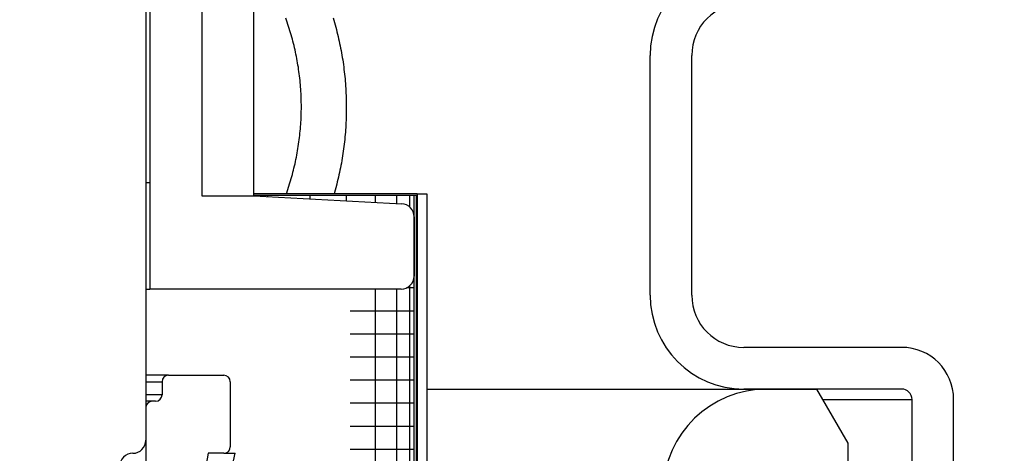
# Model space of a CAD drawing. Extents: x -169 to 6736, y -208 to 3022.
# Tile 282 of 656: x 1604.87 to 1607.23, y 973.66 to 974.7. Entities that reach past the tile are written whole.
import ezdxf

# ---------------------------------------------------------------- set-up
doc = ezdxf.new("R2010")
doc.units = 0
doc.header["$MEASUREMENT"] = 0
doc.header["$PDSIZE"] = 1
doc.layers.get('DEFPOINTS').update_dxf_attribs({"linetype": 'CONTINUOUS'})
doc.layers.add('DIM', color=3, linetype='CONTINUOUS')
doc.layers.add('SPILL-BUCKET', color=1, linetype='CONTINUOUS')
doc.styles.add('SIMPLEX', font='simplex')
doc.dimstyles.new('DIM64', dxfattribs={"dimscale": 64, "dimtxt": 0.09375, "dimasz": 0.09375, "dimexe": 0.0625, "dimexo": 0.0625, "dimgap": 0.046875, "dimtad": 1, "dimdec": 4, "dimzin": 3, "dimdsep": 46, "dimlunit": 4, "dimtxsty": 'SIMPLEX', "dimcen": 0, "dimclrd": 256, "dimclre": 256, "dimclrt": 256, "dimadec": 0, "dimazin": 0, "dimtfac": 1, "dimtdec": 4, "dimtmove": 0, "dimatfit": 3, "dimfxl": 1, "dimfrac": 2, "dimtolj": 1, "dimtzin": 0, "dimarcsym": 0})

# ---------------------------------------------------------------- blocks, each defined once
blk = doc.blocks.new('*D109')
at = {"layer": 'DEFPOINTS', "color": 0, "transparency": 16777216}
for p in [(1368.5861, 978.296), (2031.8114, 978.0147), (1368.5861, 700.5233)]:
    blk.add_point(p, dxfattribs=at)
at = {"layer": 'DIM', "lineweight": -2, "transparency": 16777216}
for p, q in [((1368.5861, 974.296), (1368.5861, 696.5233)), ((2031.8114, 974.0147), (2031.8114, 696.5233)), ((2025.8114, 700.5233), (1374.5861, 700.5233))]:
    blk.add_line(p, q, dxfattribs=at)
at = {"layer": 'DIM', "transparency": 16777216}
for points in [[(1374.5861, 701.5233), (1374.5861, 699.5233), (1368.5861, 700.5233)], [(2025.8114, 701.5233), (2025.8114, 699.5233), (2031.8114, 700.5233)]]:
    blk.add_solid(points, dxfattribs=at)
at = {"layer": 'DIM', "transparency": 16777216, "insert": (1700.1988, 708.0947), "char_height": 6, "attachment_point": 5, "style": 'SIMPLEX'}
blk.add_mtext('\\A1;55\'-3 1/4" (F.V. TANK SLAB)', dxfattribs=at)

msp = doc.modelspace()

# ---------------------------------------------------------------- linework, layer by layer
at = {"layer": 'SPILL-BUCKET', "color": 1, "linetype": 'Continuous'}
for p, q in [((1605.17854, 975.74374), (1605.17854, 974.31172)), ((1605.30346, 975.61882), (1605.30346, 974.2803)), ((1605.42837, 974.2803), (1605.42837, 975.61882)), ((1606.38022, 974.04209), (1606.38022, 974.61744)), ((1606.48016, 974.04209), (1606.48016, 974.61744)), ((1605.17603, 974.31172), (1605.16855, 974.31172)), ((1605.17854, 974.31172), (1605.17603, 974.31172)), ((1605.17854, 974.31172), (1605.17854, 974.05689)), ((1605.30346, 974.2803), (1605.42837, 974.2803)), ((1605.42837, 974.2803), (1605.78352, 974.26169)), ((1605.81311, 974.2305), (1605.81311, 974.08812)), ((1605.16855, 974.05689), (1605.17604, 974.05689)), ((1605.17604, 974.05689), (1605.17854, 974.05689)), ((1605.78188, 974.05689), (1605.17854, 974.05689)), ((1606.98419, 973.91717), (1606.60507, 973.91717)), ((1606.98419, 973.81724), (1606.60507, 973.81724)), ((1607.00917, 973.5112), (1607.00917, 973.79226)), ((1607.1091, 973.5112), (1607.1091, 973.79226))]:
    msp.add_line(p, q, dxfattribs=at)
at = {"layer": 'SPILL-BUCKET', "color": 7, "linetype": 'Continuous'}
for p, q in [((1605.16855, 974.74142), (1605.16855, 973.69439)), ((1605.82061, 974.28113), (1605.42833, 974.28113)), ((1605.82061, 974.28529), (1605.42836, 974.28529)), ((1605.46062, 974.28113), (1605.46062, 974.27858)), ((1605.56279, 974.28113), (1605.56279, 974.27323)), ((1605.64986, 974.28113), (1605.64986, 974.26869)), ((1605.7198, 974.28113), (1605.7198, 974.265)), ((1605.77095, 974.28113), (1605.77095, 974.26234)), ((1605.80214, 974.28113), (1605.80214, 974.25426)), ((1605.81261, 974.28113), (1605.81261, 972.01185)), ((1605.81811, 974.28113), (1605.81811, 972.01185)), ((1605.82061, 974.28529), (1605.84359, 974.28529)), ((1605.82061, 974.28529), (1605.82061, 972.01185)), ((1605.84359, 974.28529), (1605.84359, 972.01185)), ((1605.81998, 974.16606), (1605.81811, 974.16606)), ((1605.82061, 974.16606), (1605.81998, 974.16606)), ((1605.80818, 974.05974), (1605.79491, 974.05974)), ((1605.80214, 974.06435), (1605.80214, 972.16761)), ((1605.81261, 974.05974), (1605.80818, 974.05974)), ((1605.7198, 974.05687), (1605.7198, 972.16768)), ((1605.77095, 974.05687), (1605.77095, 972.16768)), ((1605.71384, 974.00439), (1605.65991, 974.00439)), ((1605.75659, 974.00439), (1605.71384, 974.00439)), ((1605.78757, 974.00439), (1605.75659, 974.00439)), ((1605.80633, 974.00439), (1605.78757, 974.00439)), ((1605.81261, 974.00439), (1605.80633, 974.00439)), ((1605.71384, 973.94904), (1605.65991, 973.94904)), ((1605.75659, 973.94904), (1605.71384, 973.94904)), ((1605.78757, 973.94904), (1605.75659, 973.94904)), ((1605.80633, 973.94904), (1605.78757, 973.94904)), ((1605.81261, 973.94904), (1605.80633, 973.94904)), ((1605.71384, 973.89369), (1605.65991, 973.89369)), ((1605.75659, 973.89369), (1605.71384, 973.89369)), ((1605.78757, 973.89369), (1605.75659, 973.89369)), ((1605.80633, 973.89369), (1605.78757, 973.89369)), ((1605.81261, 973.89369), (1605.80633, 973.89369)), ((1605.71384, 973.83834), (1605.65991, 973.83834)), ((1605.75659, 973.83834), (1605.71384, 973.83834)), ((1605.78757, 973.83834), (1605.75659, 973.83834)), ((1605.80633, 973.83834), (1605.78757, 973.83834)), ((1605.81261, 973.83834), (1605.80633, 973.83834)), ((1605.8437, 973.81724), (1606.66043, 973.81724)), ((1605.71384, 973.783), (1605.65991, 973.783)), ((1605.75659, 973.783), (1605.71384, 973.783)), ((1605.78757, 973.783), (1605.75659, 973.783)), ((1605.80633, 973.783), (1605.78757, 973.783)), ((1605.81261, 973.783), (1605.80633, 973.783)), ((1605.71384, 973.72765), (1605.65991, 973.72765)), ((1605.75659, 973.72765), (1605.71384, 973.72765)), ((1605.78757, 973.72765), (1605.75659, 973.72765)), ((1605.80633, 973.72765), (1605.78757, 973.72765)), ((1605.81261, 973.72765), (1605.80633, 973.72765)), ((1605.35592, 973.66316), (1605.38334, 973.66316)), ((1605.37902, 973.64508), (1605.38334, 973.66316)), ((1605.71384, 973.6723), (1605.65991, 973.6723)), ((1605.75659, 973.6723), (1605.71384, 973.6723)), ((1605.78757, 973.6723), (1605.75659, 973.6723)), ((1605.80633, 973.6723), (1605.78757, 973.6723)), ((1605.81261, 973.6723), (1605.80633, 973.6723))]:
    msp.add_line(p, q, dxfattribs=at)
at = {"layer": 'SPILL-BUCKET', "linetype": 'Continuous'}
for p, q in [((1605.50667, 974.7019), (1605.50488, 974.70688)), ((1605.50842, 974.6969), (1605.50667, 974.7019)), ((1605.51012, 974.69189), (1605.50842, 974.6969)), ((1605.61851, 974.70724), (1605.62017, 974.70174)), ((1605.62017, 974.70174), (1605.62177, 974.69624)), ((1605.51178, 974.68686), (1605.51012, 974.69189)), ((1605.5134, 974.68182), (1605.51178, 974.68686)), ((1605.51497, 974.67677), (1605.5134, 974.68182)), ((1605.5165, 974.6717), (1605.51497, 974.67677)), ((1605.62177, 974.69624), (1605.62334, 974.69072)), ((1605.62334, 974.69072), (1605.62486, 974.68519)), ((1605.62486, 974.68519), (1605.62634, 974.67965)), ((1605.62634, 974.67965), (1605.62777, 974.6741)), ((1605.62777, 974.6741), (1605.62916, 974.66854)), ((1605.51799, 974.66662), (1605.5165, 974.6717)), ((1605.51944, 974.66153), (1605.51799, 974.66662)), ((1605.52084, 974.65642), (1605.51944, 974.66153)), ((1605.52219, 974.6513), (1605.52084, 974.65642)), ((1605.52351, 974.64618), (1605.52219, 974.6513)), ((1605.62916, 974.66854), (1605.63051, 974.66296)), ((1605.63051, 974.66296), (1605.63181, 974.65738)), ((1605.63181, 974.65738), (1605.63307, 974.65178)), ((1605.63307, 974.65178), (1605.63428, 974.64618)), ((1605.52478, 974.64104), (1605.52351, 974.64618)), ((1605.526, 974.63589), (1605.52478, 974.64104)), ((1605.52719, 974.63073), (1605.526, 974.63589)), ((1605.52832, 974.62556), (1605.52719, 974.63073)), ((1605.63428, 974.64618), (1605.63545, 974.64056)), ((1605.63545, 974.64056), (1605.63658, 974.63494)), ((1605.63658, 974.63494), (1605.63766, 974.62931)), ((1605.63766, 974.62931), (1605.6387, 974.62367)), ((1605.52942, 974.62038), (1605.52832, 974.62556)), ((1605.53047, 974.61519), (1605.52942, 974.62038)), ((1605.53148, 974.61), (1605.53047, 974.61519)), ((1605.53244, 974.60479), (1605.53148, 974.61)), ((1605.53335, 974.59958), (1605.53244, 974.60479)), ((1605.6387, 974.62367), (1605.63969, 974.61802)), ((1605.63969, 974.61802), (1605.64064, 974.61237)), ((1605.64064, 974.61237), (1605.64154, 974.6067)), ((1605.64154, 974.6067), (1605.64241, 974.60103)), ((1605.53423, 974.59436), (1605.53335, 974.59958)), ((1605.53505, 974.58913), (1605.53423, 974.59436)), ((1605.53584, 974.5839), (1605.53505, 974.58913)), ((1605.53658, 974.57866), (1605.53584, 974.5839)), ((1605.53727, 974.57341), (1605.53658, 974.57866)), ((1605.64241, 974.60103), (1605.64322, 974.59536)), ((1605.64322, 974.59536), (1605.64399, 974.58968)), ((1605.64399, 974.58968), (1605.64472, 974.58399)), ((1605.64472, 974.58399), (1605.6454, 974.57829)), ((1605.53792, 974.56816), (1605.53727, 974.57341)), ((1605.53853, 974.5629), (1605.53792, 974.56816)), ((1605.53909, 974.55764), (1605.53853, 974.5629)), ((1605.5396, 974.55237), (1605.53909, 974.55764)), ((1605.6454, 974.57829), (1605.64603, 974.5726)), ((1605.64603, 974.5726), (1605.64663, 974.56689)), ((1605.64663, 974.56689), (1605.64717, 974.56118)), ((1605.64717, 974.56118), (1605.64767, 974.55547)), ((1605.64767, 974.55547), (1605.64813, 974.54976)), ((1605.54007, 974.54709), (1605.5396, 974.55237)), ((1605.5405, 974.54182), (1605.54007, 974.54709)), ((1605.54088, 974.53654), (1605.5405, 974.54182)), ((1605.54121, 974.53126), (1605.54088, 974.53654)), ((1605.5415, 974.52597), (1605.54121, 974.53126)), ((1605.64813, 974.54976), (1605.64854, 974.54404)), ((1605.64854, 974.54404), (1605.64891, 974.53831)), ((1605.64891, 974.53831), (1605.64923, 974.53259)), ((1605.64923, 974.53259), (1605.64951, 974.52686)), ((1605.54175, 974.52069), (1605.5415, 974.52597)), ((1605.54195, 974.5154), (1605.54175, 974.52069)), ((1605.5421, 974.51011), (1605.54195, 974.5154)), ((1605.54221, 974.50481), (1605.5421, 974.51011)), ((1605.64951, 974.52686), (1605.64974, 974.52113)), ((1605.64974, 974.52113), (1605.64992, 974.5154)), ((1605.64992, 974.5154), (1605.65007, 974.50967)), ((1605.65007, 974.50967), (1605.65016, 974.50394)), ((1605.5422, 974.48364), (1605.54227, 974.48894)), ((1605.54228, 974.49952), (1605.54221, 974.50481)), ((1605.54227, 974.48894), (1605.5423, 974.49423)), ((1605.5423, 974.49423), (1605.54228, 974.49952)), ((1605.6502, 974.48483), (1605.65014, 974.4791)), ((1605.65016, 974.50394), (1605.65021, 974.4982)), ((1605.65022, 974.49056), (1605.6502, 974.48483)), ((1605.65021, 974.4982), (1605.65022, 974.49247)), ((1605.65022, 974.49247), (1605.65022, 974.49056)), ((1605.54117, 974.4572), (1605.54147, 974.46249)), ((1605.54147, 974.46249), (1605.54172, 974.46778)), ((1605.54172, 974.46778), (1605.54192, 974.47306)), ((1605.54192, 974.47306), (1605.54209, 974.47835)), ((1605.54209, 974.47835), (1605.5422, 974.48364)), ((1605.64967, 974.4619), (1605.64942, 974.45617)), ((1605.64987, 974.46763), (1605.64967, 974.4619)), ((1605.65003, 974.47336), (1605.64987, 974.46763)), ((1605.65014, 974.4791), (1605.65003, 974.47336)), ((1605.53954, 974.43609), (1605.54002, 974.44137)), ((1605.54002, 974.44137), (1605.54045, 974.44664)), ((1605.54045, 974.44664), (1605.54083, 974.45192)), ((1605.54083, 974.45192), (1605.54117, 974.4572)), ((1605.64841, 974.439), (1605.64799, 974.43328)), ((1605.64879, 974.44472), (1605.64841, 974.439)), ((1605.64913, 974.45044), (1605.64879, 974.44472)), ((1605.64942, 974.45617), (1605.64913, 974.45044)), ((1605.53649, 974.40981), (1605.53719, 974.41506)), ((1605.53719, 974.41506), (1605.53784, 974.42031)), ((1605.53784, 974.42031), (1605.53845, 974.42557)), ((1605.53845, 974.42557), (1605.53902, 974.43083)), ((1605.53902, 974.43083), (1605.53954, 974.43609)), ((1605.64644, 974.41615), (1605.64583, 974.41045)), ((1605.647, 974.42186), (1605.64644, 974.41615)), ((1605.64752, 974.42757), (1605.647, 974.42186)), ((1605.64799, 974.43328), (1605.64752, 974.42757)), ((1605.53325, 974.38889), (1605.53412, 974.39411)), ((1605.53412, 974.39411), (1605.53496, 974.39934)), ((1605.53496, 974.39934), (1605.53575, 974.40457)), ((1605.53575, 974.40457), (1605.53649, 974.40981)), ((1605.64375, 974.39337), (1605.64296, 974.38769)), ((1605.64449, 974.39906), (1605.64375, 974.39337)), ((1605.64518, 974.40475), (1605.64449, 974.39906)), ((1605.64583, 974.41045), (1605.64518, 974.40475)), ((1605.52819, 974.36291), (1605.52929, 974.36809)), ((1605.52929, 974.36809), (1605.53035, 974.37328)), ((1605.53035, 974.37328), (1605.53136, 974.37847)), ((1605.53136, 974.37847), (1605.53232, 974.38368)), ((1605.53232, 974.38368), (1605.53325, 974.38889)), ((1605.64034, 974.37069), (1605.63937, 974.36504)), ((1605.64126, 974.37635), (1605.64034, 974.37069)), ((1605.64213, 974.38202), (1605.64126, 974.37635)), ((1605.64296, 974.38769), (1605.64213, 974.38202)), ((1605.52203, 974.33717), (1605.52335, 974.3423)), ((1605.52335, 974.3423), (1605.52463, 974.34744)), ((1605.52463, 974.34744), (1605.52586, 974.35259)), ((1605.52586, 974.35259), (1605.52705, 974.35775)), ((1605.52705, 974.35775), (1605.52819, 974.36291)), ((1605.63508, 974.34251), (1605.63389, 974.33689)), ((1605.63622, 974.34813), (1605.63508, 974.34251)), ((1605.63732, 974.35375), (1605.63622, 974.34813)), ((1605.63837, 974.35939), (1605.63732, 974.35375)), ((1605.63937, 974.36504), (1605.63837, 974.35939)), ((1605.51632, 974.31679), (1605.51782, 974.32187)), ((1605.51782, 974.32187), (1605.51927, 974.32696)), ((1605.51927, 974.32696), (1605.52067, 974.33206)), ((1605.52067, 974.33206), (1605.52203, 974.33717)), ((1605.63008, 974.32012), (1605.62871, 974.31455)), ((1605.63139, 974.3257), (1605.63008, 974.32012)), ((1605.63266, 974.33129), (1605.63139, 974.3257)), ((1605.63389, 974.33689), (1605.63266, 974.33129)), ((1605.50652, 974.28529), (1605.51479, 974.31172)), ((1605.51479, 974.31172), (1605.51632, 974.31679)), ((1605.62731, 974.30899), (1605.62112, 974.28529)), ((1605.62871, 974.31455), (1605.62731, 974.30899)), ((1605.21696, 973.85053), (1605.16855, 973.85053)), ((1605.2232, 973.85053), (1605.21696, 973.85053)), ((1605.2232, 973.85053), (1605.35592, 973.85053)), ((1605.16855, 973.83492), (1605.20759, 973.83492)), ((1605.20759, 973.83492), (1605.20759, 973.80369)), ((1605.37154, 973.83492), (1605.37154, 973.67877)), ((1605.19766, 973.80369), (1605.16855, 973.80369)), ((1605.20759, 973.80369), (1605.19766, 973.80369)), ((1606.66043, 973.81724), (1606.77995, 973.81724)), ((1606.77995, 973.81724), (1606.8549, 973.68742)), ((1605.18023, 973.78808), (1605.16855, 973.78808)), ((1605.18417, 973.78808), (1605.18023, 973.78808)), ((1605.19197, 973.78808), (1605.18417, 973.78808)), ((1606.79451, 973.79226), (1606.85983, 973.79226)), ((1606.85983, 973.79226), (1606.91345, 973.79226)), ((1606.91345, 973.79226), (1606.95527, 973.79226)), ((1606.95527, 973.79226), (1606.98519, 973.79226)), ((1606.98519, 973.79226), (1607.00317, 973.79226)), ((1607.00317, 973.79226), (1607.00917, 973.79226)), ((1605.16855, 973.77246), (1605.16855, 973.63818)), ((1606.8549, 973.68742), (1606.8549, 973.56741)), ((1605.31845, 973.66316), (1605.26462, 973.35787)), ((1605.35592, 973.66316), (1605.31845, 973.66316))]:
    msp.add_line(p, q, dxfattribs=at)
at = {"layer": 'SPILL-BUCKET', "color": 1, "linetype": 'Continuous'}
for centre, radius, start, end in [((1606.60507, 974.61744), 0.22485, 90, 180), ((1606.60507, 974.61744), 0.12491, 90, 180), ((1605.78188, 974.2305), 0.03123, 0, 87), ((1605.78188, 974.08812), 0.03123, 270, 0), ((1606.60507, 974.04209), 0.22485, 180, 270), ((1606.60507, 974.04209), 0.12491, 180, 270), ((1606.98419, 973.79226), 0.12491, 0, 90), ((1606.98419, 973.79226), 0.02498, 0, 90)]:
    msp.add_arc(centre, radius, start, end, dxfattribs=at)
at = {"layer": 'SPILL-BUCKET', "linetype": 'Continuous'}
for centre, radius, start, end in [((1605.2232, 973.83492), 0.01561, 90, 180), ((1605.35592, 973.83492), 0.01561, 0, 90), ((1605.19197, 973.80369), 0.01561, 270, 0), ((1606.66043, 973.56741), 0.24983, 90, 178), ((1605.18417, 973.77246), 0.01561, 90, 180), ((1605.35592, 973.67877), 0.01561, 270, 0)]:
    msp.add_arc(centre, radius, start, end, dxfattribs=at)
at = {"layer": 'SPILL-BUCKET', "color": 7, "linetype": 'Continuous'}
for centre, start, end in [((1605.13732, 973.69439), 270, 0), ((1605.13732, 973.63193), 90, 180)]:
    msp.add_arc(centre, 0.03123, start, end, dxfattribs=at)

# ---------------------------------------------------------------- dimensions: what is measured, and where the dimension line sits
at = {"layer": 'DIM'}
dim = msp.add_linear_dim(base=(1368.58612, 700.52328), p1=(2031.81144, 978.01471), p2=(1368.58612, 978.29596), angle=180, text='<> (F.V. TANK SLAB)', dimstyle='DIM64', dxfattribs=at)
dim.commit()
dim.dimension.update_dxf_attribs({"geometry": '*D109', "text_midpoint": (1700.19878, 708.09471)})

doc.saveas('drawing.dxf')
